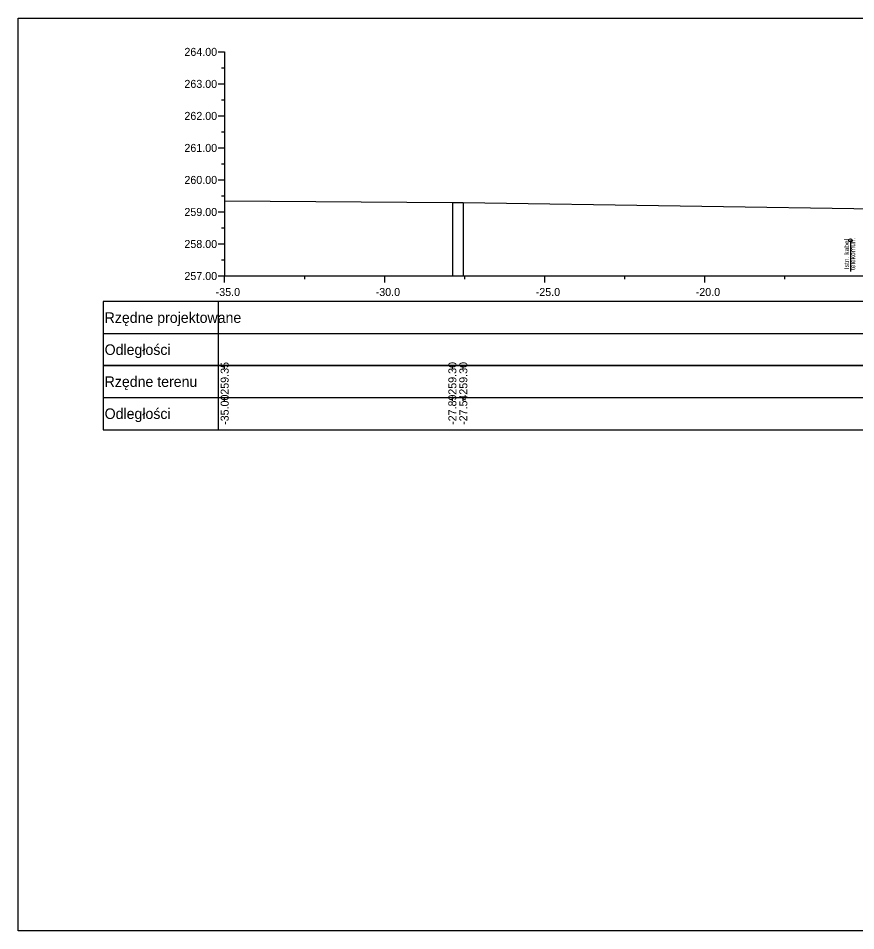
# Model space of a CAD drawing. Extents: x 6516023 to 6560129, y 5513077 to 5529206.
# Drawn here: x 6517452.01 to 6517478.18, y 5514484.66 to 5514513.16 of the extents above; entities that cross this region are included whole.
import ezdxf

# ---------------------------------------------------------------- set-up
doc = ezdxf.new("R2010")
doc.units = 0
for name, color, linetype in [('TOR_PRZEK_P-kable', 7, 'Continuous'), ('TOR_PRZEK_P-tabelka istniejace', 7, 'Continuous'), ('TOR_PRZEK_P-tabelka projektowane', 7, 'Continuous'), ('TOR_PRZEK_P-teren istniejacy', 7, 'Continuous'), ('TOR_PRZEK_P-uklad odniesienia', 7, 'Continuous'), ('TOR_RAMKI-ramka+tabelka 1', 7, 'Continuous')]:
    doc.layers.add(name, color=color, linetype=linetype)

msp = doc.modelspace()

# ---------------------------------------------------------------- linework, layer by layer
at = {"layer": 'TOR_PRZEK_P-kable'}
msp.add_line((6517478.016, 5514506.219), (6517478.016, 5514505.245), dxfattribs=at)
msp.add_circle((6517478.016, 5514506.219), 0.05, dxfattribs=at)
at = {"layer": 'TOR_PRZEK_P-tabelka istniejace'}
for p, q in [((6517454.663, 5514502.306), (6517454.663, 5514500.306)), ((6517458.263, 5514502.306), (6517458.263, 5514500.306)), ((6517458.463, 5514502.206), (6517458.463, 5514502.306)), ((6517465.578, 5514502.206), (6517465.578, 5514502.306)), ((6517465.92, 5514502.206), (6517465.92, 5514502.306)), ((6517454.663, 5514501.306), (6517538.463, 5514501.306)), ((6517458.463, 5514501.206), (6517458.463, 5514501.306)), ((6517465.578, 5514501.206), (6517465.578, 5514501.306)), ((6517465.92, 5514501.206), (6517465.92, 5514501.306))]:
    msp.add_line(p, q, dxfattribs=at)
for points in [[(6517458.463, 5514507.451), (6517458.463, 5514505.306), (6517458.463, 5514505.176), (6517458.463, 5514505.106)], [(6517465.578, 5514507.406), (6517465.578, 5514505.306), (6517465.578, 5514505.176), (6517465.578, 5514505.106)], [(6517465.92, 5514507.405), (6517465.92, 5514505.306), (6517465.92, 5514505.176), (6517465.92, 5514505.106)]]:
    msp.add_lwpolyline(points, dxfattribs=at)
msp.add_lwpolyline([(6517454.663, 5514502.306), (6517454.663, 5514500.306), (6517538.463, 5514500.306), (6517538.463, 5514502.306)], close=True, dxfattribs=at)
at = {"layer": 'TOR_PRZEK_P-tabelka projektowane'}
for p, q in [((6517454.663, 5514504.306), (6517454.663, 5514502.306)), ((6517458.263, 5514504.306), (6517458.263, 5514502.306)), ((6517454.663, 5514503.306), (6517538.463, 5514503.306))]:
    msp.add_line(p, q, dxfattribs=at)
msp.add_lwpolyline([(6517454.663, 5514504.306), (6517454.663, 5514502.306), (6517538.463, 5514502.306), (6517538.463, 5514504.306)], close=True, dxfattribs=at)
at = {"layer": 'TOR_PRZEK_P-teren istniejacy'}
msp.add_lwpolyline([(6517458.463, 5514507.451), (6517465.578, 5514507.406), (6517465.92, 5514507.405), (6517479.477, 5514507.197)], dxfattribs=at)
at = {"layer": 'TOR_PRZEK_P-uklad odniesienia'}
for p, q in [((6517458.263, 5514512.106), (6517458.463, 5514512.106)), ((6517458.463, 5514512.106), (6517458.463, 5514505.106)), ((6517458.363, 5514511.606), (6517458.463, 5514511.606)), ((6517458.263, 5514511.106), (6517458.463, 5514511.106)), ((6517458.363, 5514510.606), (6517458.463, 5514510.606)), ((6517458.263, 5514510.106), (6517458.463, 5514510.106)), ((6517458.363, 5514509.606), (6517458.463, 5514509.606)), ((6517458.263, 5514509.106), (6517458.463, 5514509.106)), ((6517458.363, 5514508.606), (6517458.463, 5514508.606)), ((6517458.263, 5514508.106), (6517458.463, 5514508.106)), ((6517458.363, 5514507.606), (6517458.463, 5514507.606)), ((6517458.263, 5514507.106), (6517458.463, 5514507.106)), ((6517458.363, 5514506.606), (6517458.463, 5514506.606)), ((6517458.263, 5514506.106), (6517458.463, 5514506.106)), ((6517458.363, 5514505.606), (6517458.463, 5514505.606)), ((6517458.263, 5514505.106), (6517458.463, 5514505.106)), ((6517458.463, 5514505.106), (6517538.463, 5514505.106)), ((6517458.463, 5514504.906), (6517458.463, 5514505.106)), ((6517460.963, 5514505.006), (6517460.963, 5514505.106)), ((6517463.463, 5514504.906), (6517463.463, 5514505.106)), ((6517465.963, 5514505.006), (6517465.963, 5514505.106)), ((6517468.463, 5514504.906), (6517468.463, 5514505.106)), ((6517470.963, 5514505.006), (6517470.963, 5514505.106)), ((6517473.463, 5514504.906), (6517473.463, 5514505.106)), ((6517475.963, 5514505.006), (6517475.963, 5514505.106))]:
    msp.add_line(p, q, dxfattribs=at)
at = {"layer": 'TOR_RAMKI-ramka+tabelka 1'}
msp.add_lwpolyline([(6517452.013, 5514513.156), (6517699.513, 5514513.156), (6517699.513, 5514484.656), (6517452.013, 5514484.656)], close=True, dxfattribs=at)

# ---------------------------------------------------------------- texts
at = {"layer": 'TOR_PRZEK_P-kable'}
for s, height, p in [('Istn. kabel', 0.14999, (6517477.971, 5514505.321)), ('telekomun.', 0.15, (6517478.165, 5514505.293))]:
    msp.add_text(s, height=height, rotation=90.0511, dxfattribs=at).set_placement(p)
at = {"layer": 'TOR_PRZEK_P-tabelka istniejace'}
for s, p in [('259.35', (6517458.588, 5514501.397)), ('259.30', (6517465.703, 5514501.398)), ('259.30', (6517466.045, 5514501.398)), ('-35.00', (6517458.588, 5514500.455)), ('-27.89', (6517465.703, 5514500.455)), ('-27.54', (6517466.045, 5514500.455))]:
    msp.add_text(s, height=0.25, rotation=90, dxfattribs=at).set_placement(p)
for s, p in [('Rzędne terenu', (6517454.713, 5514501.641)), ('Odległości', (6517454.713, 5514500.641))]:
    msp.add_text(s, height=0.33, dxfattribs=at).set_placement(p)
at = {"layer": 'TOR_PRZEK_P-tabelka projektowane'}
for s, p in [('Rzędne projektowane', (6517454.713, 5514503.641)), ('Odległości', (6517454.713, 5514502.641))]:
    msp.add_text(s, height=0.33, dxfattribs=at).set_placement(p)
at = {"layer": 'TOR_PRZEK_P-uklad odniesienia'}
for s, height, p in [('264.00', 0.25, (6517457.205, 5514511.981)), ('263.00', 0.25, (6517457.205, 5514510.981)), ('262.00', 0.25, (6517457.205, 5514509.981)), ('261.00', 0.25, (6517457.205, 5514508.981)), ('260.00', 0.25, (6517457.205, 5514507.981)), ('259.00', 0.25, (6517457.205, 5514506.981)), ('258.00', 0.25, (6517457.205, 5514505.981)), ('257.00', 0.25, (6517457.205, 5514504.981)), ('-', 0.0001, (6517458.463, 5514505.106)), ('-35.0', 0.25, (6517458.182, 5514504.481)), ('-30.0', 0.25, (6517463.182, 5514504.481)), ('-25.0', 0.25, (6517468.182, 5514504.481)), ('-20.0', 0.25, (6517473.182, 5514504.481))]:
    msp.add_text(s, height=height, dxfattribs=at).set_placement(p)

doc.saveas('drawing.dxf')
